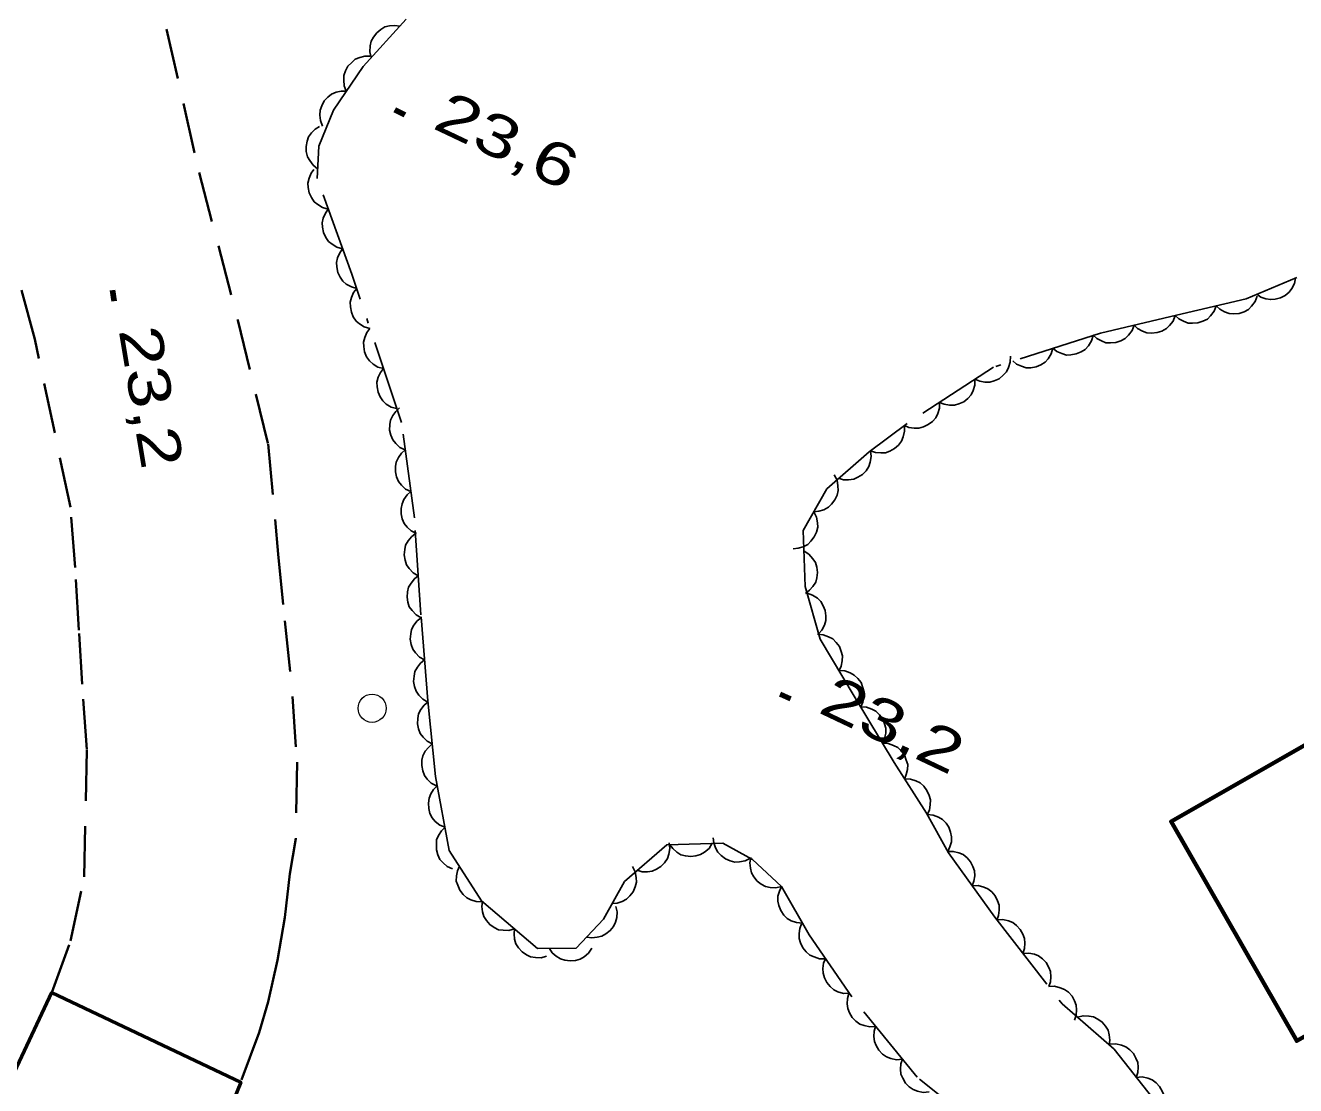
# Model space of a CAD drawing. Extents: x 356765 to 358572, y 5103174 to 5104650.
# Drawn here: x 357414.32 to 357459.45, y 5104095.66 to 5104133.33 of the extents above; entities that cross this region are included whole.
import ezdxf

# ---------------------------------------------------------------- set-up
doc = ezdxf.new("R2010")
doc.units = 0
doc.header["$LTSCALE"] = 0.6
doc.linetypes.add('DOT_DASHED', pattern=[7.7, 5, -1.2, 0.3, -1.2])
doc.linetypes.add('MEDIUM_DASHED', pattern=[4.5, 3, -1.5])
for name, color, linetype, lineweight in [('21', 7, 'Continuous', 53), ('3', 7, 'Continuous', 140), ('31', 7, 'Continuous', 70), ('36', 7, 'Continuous', 13), ('44', 7, 'Continuous', 25)]:
    doc.layers.add(name, color=color, linetype=linetype, lineweight=lineweight)

msp = doc.modelspace()

# ---------------------------------------------------------------- linework, layer by layer
at = {"layer": '21', "linetype": 'MEDIUM_DASHED', "lineweight": 35}
for points in [[(357414.96, 5104154.71), (357415.19, 5104151.95), (357415.68, 5104149.14), (357416.08, 5104147.06), (357416.14, 5104146.77), (357416.46, 5104145.29), (357416.89, 5104142.71), (357417.47, 5104140.52), (357418.73, 5104135.83), (357420.49, 5104128.11), (357421.87, 5104122.86), (357422.94, 5104118.46), (357423.3, 5104114.55), (357423.54, 5104112.17), (357423.81, 5104109.49), (357423.97, 5104107.15), (357423.93, 5104104.44), (357423.72, 5104103.19), (357423.54, 5104101.63), (357423.28, 5104100.12), (357422.95, 5104098.64), (357422.63, 5104097.55), (357421.97, 5104095.78)], [(357415.26, 5104098.97), (357415.92, 5104100.81), (357416.41, 5104103.08), (357416.5, 5104107.6), (357416.33, 5104109.93), (357416.22, 5104111.85), (357416.09, 5104114.07), (357415.92, 5104116.21), (357414.65, 5104122.19), (357413.63, 5104125.97)]]:
    msp.add_lwpolyline(points, dxfattribs=at)
at = {"layer": '21'}
msp.add_lwpolyline([(357401.78, 5104070.23), (357415.26, 5104098.97), (357421.97, 5104095.78), (357419.46, 5104089.62), (357418.93, 5104088.4), (357418.45, 5104086.91), (357418.39, 5104084.69), (357418.74, 5104083.01), (357419.62, 5104081.16), (357421.09, 5104079.32), (357422.76, 5104077.94), (357425.58, 5104076.61), (357430.93, 5104074.18), (357434.17, 5104073.07), (357436.61, 5104072.8), (357438.81, 5104072.66), (357440.59, 5104073.68), (357450.01, 5104078.75), (357471.24, 5104090.05)], dxfattribs=at)
at = {"layer": '3'}
for p, q in [((357427.44, 5104130.33), (357427.8, 5104130.16)), ((357417.41, 5104123.93), (357417.47, 5104123.54)), ((357441.14, 5104109.57), (357441.5, 5104109.4))]:
    msp.add_line(p, q, dxfattribs=at)
at = {"layer": '31'}
msp.add_lwpolyline([(357467.89, 5104102.05), (357459.49, 5104097.25), (357455.03, 5104105.04), (357463.43, 5104109.84), (357466.7, 5104104.12), (357467.89, 5104102.05)], close=True, dxfattribs=at)
at = {"layer": '36'}
msp.add_circle((357426.6385, 5104109.0686), 0.5, dxfattribs=at)
at = {"layer": '44', "linetype": 'DOT_DASHED'}
for points in [[(357448.44, 5104094.02), (357446, 5104095.96), (357443.68, 5104098.81), (357442.17, 5104101.02), (357441.18, 5104102.74), (357440.15, 5104103.7), (357439.1, 5104104.28), (357437.11, 5104104.22), (357435.6, 5104102.91), (357434.86, 5104101.57), (357433.89, 5104100.54), (357432.52, 5104100.53), (357430.53, 5104102.22), (357429.38, 5104104.02), (357428.89, 5104106.64), (357428.62, 5104109.33), (357428.37, 5104112.39), (357428.14, 5104115.84), (357427.68, 5104119.22), (357425.92, 5104124.49), (357424.69, 5104127.9), (357424.74, 5104129.04), (357425.26, 5104130.32), (357426.32, 5104131.88), (357427.85, 5104133.56)], [(357459.49, 5104124.38), (357457.69, 5104123.62), (357455.22, 5104123.04), (357452.52, 5104122.4), (357448.72, 5104121.19), (357445.65, 5104119.19), (357444.3, 5104118.18), (357442.79, 5104116.87), (357441.96, 5104115.38), (357442.03, 5104113.39), (357442.56, 5104111.53), (357443.77, 5104109.5), (357445.19, 5104107.14), (357446.34, 5104105.34), (357447.12, 5104103.93), (357448.77, 5104101.64), (357451.16, 5104098.56), (357453, 5104096.95), (357454.38, 5104095.21), (357455.89, 5104093), (357456.82, 5104091.51), (357458.14, 5104090.38), (357460.4, 5104089.52)]]:
    msp.add_lwpolyline(points, dxfattribs=at)
at = {"layer": '44'}
for points in [[(357426.61, 5104132.2), (357426.56, 5104132.4), (357426.57, 5104132.61), (357426.61, 5104132.77), (357426.69, 5104132.92), (357426.8, 5104133.07), (357426.95, 5104133.19), (357427.09, 5104133.28), (357427.26, 5104133.32), (357427.44, 5104133.33), (357427.62, 5104133.31)], [(357425.72, 5104131), (357425.64, 5104131.19), (357425.63, 5104131.39), (357425.63, 5104131.56), (357425.69, 5104131.72), (357425.78, 5104131.89), (357425.92, 5104132.02), (357426.04, 5104132.13), (357426.2, 5104132.2), (357426.38, 5104132.24), (357426.56, 5104132.24)], [(357424.88, 5104129.76), (357424.8, 5104129.95), (357424.78, 5104130.15), (357424.79, 5104130.32), (357424.85, 5104130.48), (357424.94, 5104130.65), (357425.07, 5104130.78), (357425.2, 5104130.89), (357425.36, 5104130.96), (357425.54, 5104131), (357425.72, 5104131)], [(357424.7, 5104128.24), (357424.54, 5104128.37), (357424.42, 5104128.53), (357424.34, 5104128.67), (357424.3, 5104128.85), (357424.29, 5104129.03), (357424.33, 5104129.22), (357424.38, 5104129.37), (357424.49, 5104129.52), (357424.62, 5104129.65), (357424.77, 5104129.74)], [(357425.08, 5104126.81), (357424.88, 5104126.86), (357424.71, 5104126.97), (357424.58, 5104127.07), (357424.48, 5104127.22), (357424.4, 5104127.38), (357424.37, 5104127.57), (357424.35, 5104127.73), (357424.4, 5104127.91), (357424.47, 5104128.08), (357424.57, 5104128.22)], [(357425.59, 5104125.4), (357425.39, 5104125.45), (357425.22, 5104125.56), (357425.09, 5104125.66), (357424.99, 5104125.8), (357424.91, 5104125.97), (357424.88, 5104126.16), (357424.86, 5104126.32), (357424.9, 5104126.49), (357424.98, 5104126.66), (357425.08, 5104126.81)], [(357426.1, 5104123.99), (357425.9, 5104124.04), (357425.72, 5104124.14), (357425.6, 5104124.25), (357425.5, 5104124.39), (357425.42, 5104124.56), (357425.38, 5104124.75), (357425.37, 5104124.91), (357425.41, 5104125.08), (357425.49, 5104125.25), (357425.59, 5104125.4)], [(357459.45, 5104124.36), (357459.41, 5104124.16), (357459.32, 5104123.98), (357459.22, 5104123.85), (357459.08, 5104123.74), (357458.92, 5104123.65), (357458.73, 5104123.61), (357458.57, 5104123.59), (357458.4, 5104123.62), (357458.22, 5104123.68), (357458.07, 5104123.78)], [(357426.56, 5104122.56), (357426.36, 5104122.62), (357426.19, 5104122.73), (357426.07, 5104122.83), (357425.97, 5104122.98), (357425.9, 5104123.15), (357425.87, 5104123.34), (357425.86, 5104123.5), (357425.9, 5104123.67), (357425.98, 5104123.84), (357426.09, 5104123.98)], [(357458.09, 5104123.71), (357458.02, 5104123.52), (357457.89, 5104123.36), (357457.78, 5104123.24), (357457.62, 5104123.16), (357457.45, 5104123.1), (357457.25, 5104123.09), (357457.09, 5104123.1), (357456.93, 5104123.16), (357456.76, 5104123.25), (357456.63, 5104123.37)], [(357455.17, 5104123.03), (357455.1, 5104122.83), (357454.97, 5104122.67), (357454.86, 5104122.56), (357454.7, 5104122.47), (357454.53, 5104122.42), (357454.33, 5104122.4), (357454.17, 5104122.41), (357454.01, 5104122.47), (357453.84, 5104122.56), (357453.71, 5104122.68)], [(357456.63, 5104123.37), (357456.56, 5104123.18), (357456.43, 5104123.02), (357456.32, 5104122.9), (357456.16, 5104122.82), (357455.98, 5104122.76), (357455.79, 5104122.75), (357455.63, 5104122.75), (357455.47, 5104122.82), (357455.3, 5104122.91), (357455.17, 5104123.03)], [(357427.04, 5104121.14), (357426.84, 5104121.19), (357426.67, 5104121.3), (357426.54, 5104121.41), (357426.44, 5104121.56), (357426.37, 5104121.73), (357426.34, 5104121.92), (357426.33, 5104122.08), (357426.38, 5104122.25), (357426.45, 5104122.42), (357426.56, 5104122.56)], [(357453.71, 5104122.68), (357453.64, 5104122.49), (357453.51, 5104122.33), (357453.4, 5104122.21), (357453.24, 5104122.13), (357453.07, 5104122.07), (357452.88, 5104122.06), (357452.71, 5104122.06), (357452.55, 5104122.12), (357452.39, 5104122.21), (357452.25, 5104122.34)], [(357452.26, 5104122.32), (357452.2, 5104122.12), (357452.09, 5104121.95), (357451.98, 5104121.82), (357451.83, 5104121.73), (357451.66, 5104121.66), (357451.47, 5104121.63), (357451.31, 5104121.62), (357451.14, 5104121.67), (357450.97, 5104121.75), (357450.83, 5104121.86)], [(357450.83, 5104121.86), (357450.77, 5104121.66), (357450.66, 5104121.49), (357450.55, 5104121.37), (357450.4, 5104121.27), (357450.23, 5104121.2), (357450.04, 5104121.17), (357449.88, 5104121.17), (357449.71, 5104121.22), (357449.54, 5104121.3), (357449.4, 5104121.41)], [(357449.32, 5104121.58), (357449.31, 5104121.37), (357449.25, 5104121.18), (357449.18, 5104121.03), (357449.06, 5104120.9), (357448.92, 5104120.78), (357448.74, 5104120.71), (357448.59, 5104120.66), (357448.41, 5104120.66), (357448.23, 5104120.69), (357448.06, 5104120.76)], [(357427.51, 5104119.72), (357427.31, 5104119.77), (357427.14, 5104119.88), (357427.02, 5104119.99), (357426.92, 5104120.13), (357426.85, 5104120.3), (357426.82, 5104120.49), (357426.81, 5104120.66), (357426.85, 5104120.83), (357426.93, 5104121), (357427.04, 5104121.14)], [(357448.06, 5104120.76), (357448.06, 5104120.55), (357447.99, 5104120.36), (357447.92, 5104120.21), (357447.81, 5104120.08), (357447.66, 5104119.96), (357447.48, 5104119.89), (357447.33, 5104119.84), (357447.15, 5104119.84), (357446.97, 5104119.87), (357446.8, 5104119.94)], [(357446.8, 5104119.94), (357446.8, 5104119.73), (357446.74, 5104119.54), (357446.67, 5104119.39), (357446.55, 5104119.26), (357446.4, 5104119.15), (357446.23, 5104119.07), (357446.07, 5104119.02), (357445.9, 5104119.02), (357445.71, 5104119.05), (357445.55, 5104119.12)], [(357427.81, 5104118.25), (357427.62, 5104118.34), (357427.48, 5104118.48), (357427.37, 5104118.61), (357427.3, 5104118.77), (357427.26, 5104118.95), (357427.27, 5104119.15), (357427.29, 5104119.31), (357427.37, 5104119.47), (357427.48, 5104119.62), (357427.61, 5104119.74)], [(357445.55, 5104119.12), (357445.56, 5104118.91), (357445.51, 5104118.71), (357445.45, 5104118.56), (357445.34, 5104118.42), (357445.2, 5104118.3), (357445.03, 5104118.21), (357444.88, 5104118.15), (357444.71, 5104118.14), (357444.52, 5104118.16), (357444.35, 5104118.22)], [(357428.01, 5104116.77), (357427.83, 5104116.86), (357427.68, 5104117), (357427.57, 5104117.13), (357427.51, 5104117.29), (357427.47, 5104117.47), (357427.47, 5104117.66), (357427.49, 5104117.82), (357427.57, 5104117.98), (357427.68, 5104118.13), (357427.81, 5104118.25)], [(357444.35, 5104118.22), (357444.37, 5104118.01), (357444.34, 5104117.81), (357444.29, 5104117.66), (357444.19, 5104117.51), (357444.06, 5104117.38), (357443.9, 5104117.28), (357443.75, 5104117.21), (357443.57, 5104117.19), (357443.39, 5104117.19), (357443.21, 5104117.24)], [(357443.06, 5104117.36), (357443.16, 5104117.17), (357443.19, 5104116.97), (357443.2, 5104116.81), (357443.16, 5104116.64), (357443.08, 5104116.47), (357442.96, 5104116.32), (357442.85, 5104116.21), (357442.69, 5104116.12), (357442.51, 5104116.07), (357442.33, 5104116.05)], [(357428.22, 5104115.28), (357428.03, 5104115.37), (357427.88, 5104115.51), (357427.78, 5104115.64), (357427.71, 5104115.8), (357427.67, 5104115.98), (357427.67, 5104116.17), (357427.7, 5104116.33), (357427.77, 5104116.49), (357427.88, 5104116.65), (357428.01, 5104116.77)], [(357442.33, 5104116.05), (357442.43, 5104115.86), (357442.46, 5104115.66), (357442.47, 5104115.5), (357442.43, 5104115.33), (357442.35, 5104115.16), (357442.23, 5104115.01), (357442.12, 5104114.89), (357441.96, 5104114.81), (357441.78, 5104114.76), (357441.6, 5104114.74)], [(357428.28, 5104113.78), (357428.1, 5104113.88), (357427.96, 5104114.03), (357427.86, 5104114.17), (357427.81, 5104114.33), (357427.78, 5104114.52), (357427.8, 5104114.71), (357427.83, 5104114.87), (357427.92, 5104115.02), (357428.04, 5104115.16), (357428.18, 5104115.28)], [(357441.99, 5104114.65), (357442.16, 5104114.54), (357442.3, 5104114.38), (357442.39, 5104114.25), (357442.44, 5104114.08), (357442.46, 5104113.89), (357442.44, 5104113.7), (357442.4, 5104113.55), (357442.3, 5104113.4), (357442.18, 5104113.26), (357442.04, 5104113.15)], [(357428.38, 5104112.28), (357428.2, 5104112.39), (357428.06, 5104112.54), (357427.96, 5104112.67), (357427.91, 5104112.84), (357427.88, 5104113.02), (357427.9, 5104113.21), (357427.93, 5104113.37), (357428.02, 5104113.52), (357428.14, 5104113.67), (357428.28, 5104113.78)], [(357442.1, 5104113.16), (357442.29, 5104113.09), (357442.46, 5104112.98), (357442.58, 5104112.86), (357442.67, 5104112.71), (357442.74, 5104112.54), (357442.76, 5104112.35), (357442.76, 5104112.19), (357442.71, 5104112.02), (357442.62, 5104111.85), (357442.51, 5104111.72)], [(357428.5, 5104110.79), (357428.32, 5104110.89), (357428.18, 5104111.04), (357428.08, 5104111.17), (357428.02, 5104111.34), (357427.99, 5104111.52), (357428.01, 5104111.71), (357428.04, 5104111.87), (357428.12, 5104112.02), (357428.24, 5104112.17), (357428.38, 5104112.28)], [(357442.46, 5104111.7), (357442.67, 5104111.68), (357442.86, 5104111.61), (357443.01, 5104111.54), (357443.13, 5104111.41), (357443.24, 5104111.26), (357443.31, 5104111.09), (357443.35, 5104110.93), (357443.34, 5104110.75), (357443.31, 5104110.57), (357443.23, 5104110.41)], [(357428.62, 5104109.29), (357428.44, 5104109.39), (357428.3, 5104109.54), (357428.2, 5104109.68), (357428.14, 5104109.84), (357428.11, 5104110.02), (357428.13, 5104110.21), (357428.16, 5104110.37), (357428.25, 5104110.53), (357428.36, 5104110.67), (357428.5, 5104110.79)], [(357443.23, 5104110.41), (357443.44, 5104110.4), (357443.63, 5104110.33), (357443.77, 5104110.25), (357443.9, 5104110.13), (357444.01, 5104109.98), (357444.08, 5104109.8), (357444.12, 5104109.64), (357444.11, 5104109.46), (357444.07, 5104109.28), (357444, 5104109.12)], [(357428.77, 5104107.8), (357428.59, 5104107.9), (357428.45, 5104108.04), (357428.35, 5104108.17), (357428.29, 5104108.34), (357428.25, 5104108.52), (357428.26, 5104108.71), (357428.29, 5104108.87), (357428.37, 5104109.03), (357428.49, 5104109.18), (357428.62, 5104109.29)], [(357444, 5104109.12), (357444.21, 5104109.11), (357444.4, 5104109.04), (357444.54, 5104108.96), (357444.67, 5104108.84), (357444.78, 5104108.69), (357444.85, 5104108.51), (357444.89, 5104108.36), (357444.89, 5104108.18), (357444.85, 5104108), (357444.77, 5104107.83)], [(357428.92, 5104106.31), (357428.74, 5104106.41), (357428.6, 5104106.55), (357428.5, 5104106.68), (357428.44, 5104106.85), (357428.4, 5104107.03), (357428.41, 5104107.22), (357428.44, 5104107.38), (357428.52, 5104107.54), (357428.64, 5104107.68), (357428.77, 5104107.8)], [(357444.77, 5104107.83), (357444.98, 5104107.82), (357445.17, 5104107.75), (357445.32, 5104107.68), (357445.44, 5104107.56), (357445.55, 5104107.41), (357445.62, 5104107.23), (357445.67, 5104107.07), (357445.66, 5104106.89), (357445.62, 5104106.71), (357445.55, 5104106.55)], [(357429.23, 5104104.84), (357429.04, 5104104.92), (357428.88, 5104105.05), (357428.77, 5104105.17), (357428.69, 5104105.33), (357428.65, 5104105.51), (357428.64, 5104105.7), (357428.66, 5104105.87), (357428.72, 5104106.03), (357428.82, 5104106.18), (357428.95, 5104106.31)], [(357445.56, 5104106.56), (357445.77, 5104106.55), (357445.96, 5104106.49), (357446.11, 5104106.42), (357446.24, 5104106.3), (357446.35, 5104106.15), (357446.43, 5104105.97), (357446.48, 5104105.82), (357446.47, 5104105.64), (357446.44, 5104105.46), (357446.37, 5104105.3)], [(357446.37, 5104105.29), (357446.57, 5104105.27), (357446.76, 5104105.2), (357446.91, 5104105.12), (357447.03, 5104104.99), (357447.13, 5104104.84), (357447.19, 5104104.66), (357447.23, 5104104.5), (357447.22, 5104104.32), (357447.17, 5104104.14), (357447.09, 5104103.98)], [(357429.5, 5104103.36), (357429.31, 5104103.45), (357429.16, 5104103.58), (357429.05, 5104103.7), (357428.97, 5104103.86), (357428.92, 5104104.04), (357428.92, 5104104.23), (357428.93, 5104104.39), (357429, 5104104.55), (357429.1, 5104104.71), (357429.23, 5104104.84)], [(357437.19, 5104104.29), (357437.22, 5104104.08), (357437.18, 5104103.88), (357437.13, 5104103.73), (357437.03, 5104103.58), (357436.9, 5104103.45), (357436.74, 5104103.35), (357436.59, 5104103.28), (357436.42, 5104103.26), (357436.23, 5104103.26), (357436.06, 5104103.31)], [(357438.72, 5104104.27), (357438.61, 5104104.09), (357438.45, 5104103.96), (357438.31, 5104103.87), (357438.14, 5104103.82), (357437.96, 5104103.8), (357437.77, 5104103.82), (357437.61, 5104103.86), (357437.46, 5104103.96), (357437.32, 5104104.08), (357437.22, 5104104.22)], [(357440.08, 5104103.74), (357439.89, 5104103.65), (357439.69, 5104103.61), (357439.53, 5104103.6), (357439.36, 5104103.65), (357439.19, 5104103.72), (357439.04, 5104103.84), (357438.92, 5104103.95), (357438.84, 5104104.11), (357438.78, 5104104.29), (357438.76, 5104104.47)], [(357441.19, 5104102.73), (357440.98, 5104102.69), (357440.78, 5104102.7), (357440.62, 5104102.73), (357440.46, 5104102.82), (357440.32, 5104102.93), (357440.2, 5104103.08), (357440.12, 5104103.22), (357440.08, 5104103.39), (357440.06, 5104103.58), (357440.09, 5104103.76)], [(357447.09, 5104103.98), (357447.29, 5104103.98), (357447.49, 5104103.93), (357447.64, 5104103.87), (357447.78, 5104103.75), (357447.9, 5104103.61), (357447.98, 5104103.44), (357448.04, 5104103.29), (357448.05, 5104103.11), (357448.02, 5104102.93), (357447.96, 5104102.76)], [(357430.55, 5104102.19), (357430.34, 5104102.2), (357430.15, 5104102.26), (357430, 5104102.33), (357429.87, 5104102.45), (357429.76, 5104102.6), (357429.68, 5104102.78), (357429.63, 5104102.93), (357429.64, 5104103.11), (357429.67, 5104103.29), (357429.74, 5104103.46)], [(357435.89, 5104103.44), (357435.99, 5104103.26), (357436.02, 5104103.05), (357436.03, 5104102.89), (357435.99, 5104102.72), (357435.91, 5104102.55), (357435.79, 5104102.4), (357435.68, 5104102.28), (357435.52, 5104102.2), (357435.35, 5104102.14), (357435.17, 5104102.13)], [(357441.93, 5104101.43), (357441.72, 5104101.45), (357441.53, 5104101.52), (357441.39, 5104101.6), (357441.27, 5104101.72), (357441.16, 5104101.88), (357441.09, 5104102.06), (357441.05, 5104102.21), (357441.06, 5104102.39), (357441.11, 5104102.57), (357441.18, 5104102.73)], [(357447.96, 5104102.76), (357448.17, 5104102.77), (357448.37, 5104102.71), (357448.52, 5104102.65), (357448.66, 5104102.54), (357448.78, 5104102.4), (357448.86, 5104102.23), (357448.92, 5104102.07), (357448.92, 5104101.9), (357448.9, 5104101.71), (357448.84, 5104101.54)], [(357431.7, 5104101.23), (357431.5, 5104101.17), (357431.29, 5104101.18), (357431.13, 5104101.2), (357430.97, 5104101.28), (357430.82, 5104101.38), (357430.7, 5104101.53), (357430.61, 5104101.67), (357430.56, 5104101.84), (357430.54, 5104102.02), (357430.56, 5104102.2)], [(357435.3, 5104102.03), (357435.34, 5104101.83), (357435.33, 5104101.63), (357435.29, 5104101.47), (357435.21, 5104101.31), (357435.1, 5104101.17), (357434.94, 5104101.05), (357434.8, 5104100.97), (357434.63, 5104100.93), (357434.45, 5104100.91), (357434.27, 5104100.94)], [(357442.75, 5104100.17), (357442.54, 5104100.17), (357442.34, 5104100.23), (357442.19, 5104100.3), (357442.06, 5104100.41), (357441.94, 5104100.56), (357441.86, 5104100.73), (357441.81, 5104100.89), (357441.81, 5104101.06), (357441.84, 5104101.24), (357441.9, 5104101.41)], [(357448.84, 5104101.55), (357449.05, 5104101.56), (357449.25, 5104101.51), (357449.4, 5104101.45), (357449.54, 5104101.35), (357449.67, 5104101.21), (357449.76, 5104101.04), (357449.82, 5104100.89), (357449.83, 5104100.72), (357449.82, 5104100.53), (357449.76, 5104100.36)], [(357432.84, 5104100.26), (357432.64, 5104100.2), (357432.44, 5104100.21), (357432.27, 5104100.23), (357432.12, 5104100.31), (357431.97, 5104100.41), (357431.84, 5104100.56), (357431.75, 5104100.7), (357431.7, 5104100.86), (357431.68, 5104101.05), (357431.7, 5104101.23)], [(357434.44, 5104100.54), (357434.33, 5104100.37), (357434.17, 5104100.24), (357434.03, 5104100.15), (357433.86, 5104100.11), (357433.68, 5104100.09), (357433.49, 5104100.12), (357433.33, 5104100.16), (357433.18, 5104100.26), (357433.04, 5104100.38), (357432.94, 5104100.53)], [(357443.59, 5104098.94), (357443.39, 5104098.93), (357443.19, 5104098.99), (357443.04, 5104099.06), (357442.91, 5104099.18), (357442.79, 5104099.32), (357442.71, 5104099.49), (357442.66, 5104099.65), (357442.65, 5104099.82), (357442.68, 5104100.01), (357442.75, 5104100.17)], [(357449.76, 5104100.36), (357449.97, 5104100.37), (357450.17, 5104100.33), (357450.32, 5104100.27), (357450.46, 5104100.16), (357450.59, 5104100.03), (357450.68, 5104099.86), (357450.74, 5104099.71), (357450.75, 5104099.53), (357450.74, 5104099.35), (357450.68, 5104099.18)], [(357450.68, 5104099.18), (357450.89, 5104099.19), (357451.09, 5104099.14), (357451.24, 5104099.08), (357451.38, 5104098.98), (357451.51, 5104098.84), (357451.6, 5104098.67), (357451.66, 5104098.52), (357451.67, 5104098.35), (357451.66, 5104098.16), (357451.6, 5104097.99)], [(357444.53, 5104097.76), (357444.32, 5104097.75), (357444.12, 5104097.79), (357443.97, 5104097.84), (357443.83, 5104097.95), (357443.7, 5104098.08), (357443.6, 5104098.25), (357443.54, 5104098.4), (357443.52, 5104098.57), (357443.53, 5104098.76), (357443.58, 5104098.93)], [(357445.48, 5104096.6), (357445.27, 5104096.58), (357445.07, 5104096.62), (357444.92, 5104096.68), (357444.77, 5104096.78), (357444.64, 5104096.92), (357444.55, 5104097.08), (357444.49, 5104097.23), (357444.47, 5104097.41), (357444.48, 5104097.59), (357444.53, 5104097.76)], [(357451.7, 5104098.09), (357451.9, 5104098.14), (357452.11, 5104098.13), (357452.27, 5104098.1), (357452.43, 5104098.02), (357452.58, 5104097.92), (357452.7, 5104097.77), (357452.79, 5104097.63), (357452.83, 5104097.46), (357452.85, 5104097.28), (357452.83, 5104097.1)], [(357452.86, 5104097.13), (357453.07, 5104097.14), (357453.27, 5104097.1), (357453.42, 5104097.04), (357453.56, 5104096.93), (357453.69, 5104096.8), (357453.78, 5104096.63), (357453.85, 5104096.48), (357453.86, 5104096.31), (357453.85, 5104096.12), (357453.79, 5104095.95)], [(357446.43, 5104095.44), (357446.22, 5104095.42), (357446.02, 5104095.46), (357445.86, 5104095.52), (357445.72, 5104095.62), (357445.59, 5104095.75), (357445.5, 5104095.92), (357445.43, 5104096.07), (357445.41, 5104096.24), (357445.43, 5104096.43), (357445.48, 5104096.6)], [(357453.79, 5104095.95), (357454, 5104095.97), (357454.2, 5104095.92), (357454.35, 5104095.86), (357454.5, 5104095.76), (357454.62, 5104095.63), (357454.71, 5104095.46), (357454.78, 5104095.31), (357454.79, 5104095.13), (357454.78, 5104094.95), (357454.72, 5104094.78)]]:
    msp.add_lwpolyline(points, dxfattribs=at)

# ---------------------------------------------------------------- texts
at = {"layer": '3'}
for s, rotation, width, p in [('23,6   ', 334.619, 1.35, (357428.74, 5104129.7)), ('23,2   ', 279.518, 1.3, (357417.63, 5104122.51)), ('23,2   ', 334.619, 1.35, (357442.44, 5104108.94))]:
    msp.add_text(s, height=1.5, rotation=rotation, dxfattribs=dict(at, width=width)).set_placement(p)

doc.saveas('drawing.dxf')
